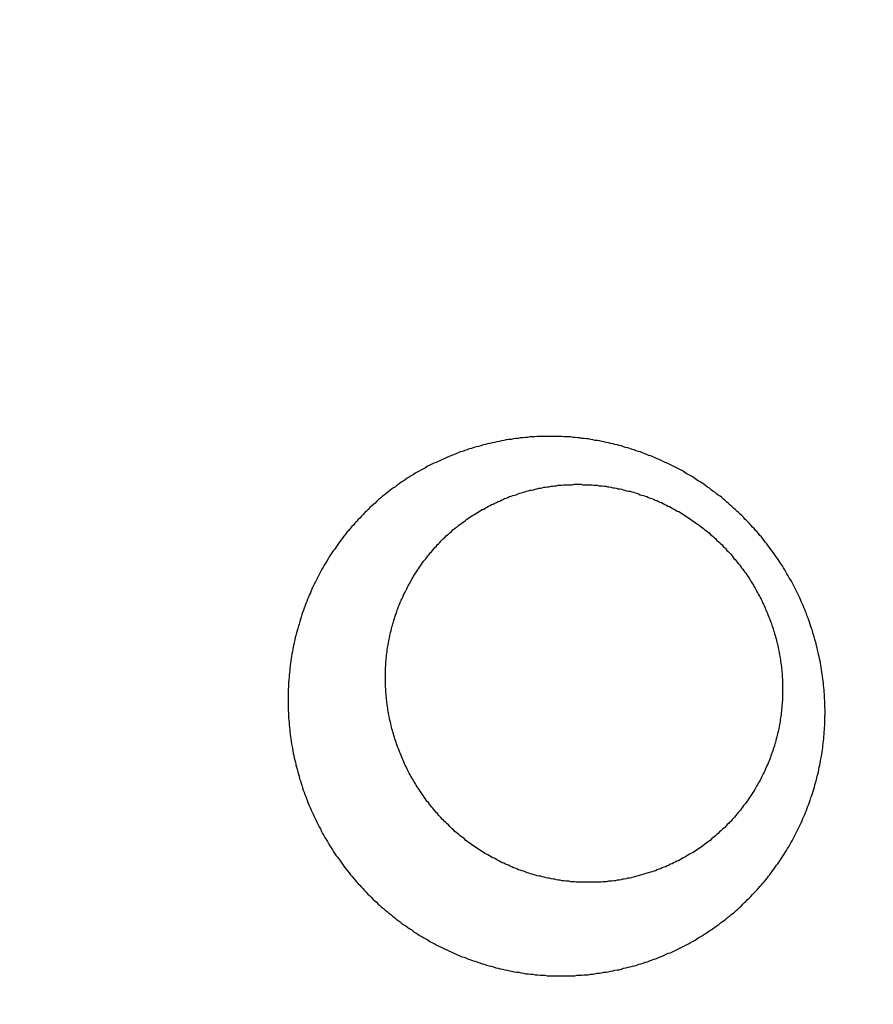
# Model space of a CAD drawing. Header units: millimetres. Extents: x 11979 to 23691, y 12825 to 41978.
# Tile 546 of 656: x 22049.4 to 22051.11, y 37966.32 to 37968.3. Entities that reach past the tile are written whole.
import ezdxf

# ---------------------------------------------------------------- set-up
doc = ezdxf.new("R2010")
doc.units = ezdxf.units.MM
for name, color, linetype in [('-LI-WIDOK', 2, 'Continuous'), ('-WYMIAR', 8, 'Continuous'), ('PROJEKTOWANE', 5, 'Continuous')]:
    doc.layers.add(name, color=color, linetype=linetype)
doc.styles.get("Standard").update_dxf_attribs({"font": 'arial.ttf'})
doc.dimstyles.new('CZA-KROPKA-50', dxfattribs={"dimtxt": 12, "dimasz": 1, "dimexe": 2, "dimexo": 25, "dimgap": 4, "dimtad": 1, "dimdec": 1, "dimrnd": 0.5, "dimzin": 9, "dimdsep": 46, "dimtxsty": 'Standard', "dimblk": 'CZA-KROPKA', "dimblk1": 'CZA-KROPKA', "dimblk2": 'CZA-KROPKA', "dimsah": 1, "dimcen": -20, "dimse1": 1, "dimse2": 1, "dimclrd": 8, "dimclre": 8, "dimclrt": 9, "dimadec": 0, "dimazin": 0, "dimtfac": 1, "dimtdec": 1, "dimtmove": 1, "dimatfit": 3, "dimldrblk": 'CZA-KROPKA', "dimfxl": 1, "dimtolj": 1, "dimtzin": 9, "dimarcsym": 0})

# ---------------------------------------------------------------- blocks, each defined once
blk = doc.blocks.new('CZA-KROPKA')
at = {"layer": '-WYMIAR', "linetype": 'ByBlock'}
for p, q in [((0, 10), (0, -10)), ((5, 0), (-5, 0))]:
    blk.add_line(p, q, dxfattribs=at)
at = {"layer": '-WYMIAR', "linetype": 'ByBlock', "const_width": 2.5}
blk.add_lwpolyline([(-1.25, 0, 1), (1.25, 0, 1)], format="xyb", close=True, dxfattribs=at)
blk = doc.blocks.new('*D1434')
at = {"layer": '-LI-WIDOK', "color": 8, "lineweight": -2}
blk.add_line((22263.2382, 39201.6492), (22263.2382, 37781.6492), dxfattribs=at)
at = {"layer": 'Defpoints', "color": 0}
for p in [(20999.741, 39202.6492), (22109.2678, 37780.6492), (22263.2382, 37780.6492)]:
    blk.add_point(p, dxfattribs=at)
at = {"layer": '-LI-WIDOK', "color": 8, "lineweight": -2}
for p, rotation in [((22263.2382, 39202.6492), 90), ((22263.2382, 37780.6492), 270)]:
    blk.add_blockref('CZA-KROPKA', p, dxfattribs=dict(at, rotation=rotation))
at = {"layer": '-LI-WIDOK', "color": 9, "insert": (22253.2136, 38491.6492), "char_height": 12, "attachment_point": 5, "rotation": 90}
blk.add_mtext('\\A1;1422', dxfattribs=at)
blk = doc.blocks.new('*D1455')
at = {"layer": '-LI-WIDOK', "color": 8, "lineweight": -2}
blk.add_line((20410.2678, 37626.682), (22108.2678, 37626.682), dxfattribs=at)
at = {"layer": 'Defpoints', "color": 0}
for p in [(20409.2678, 38054.6926), (22109.2678, 37730.6926), (22109.2678, 37626.682)]:
    blk.add_point(p, dxfattribs=at)
at = {"layer": '-LI-WIDOK', "color": 8, "lineweight": -2, "rotation": 180}
blk.add_blockref('CZA-KROPKA', (20409.2678, 37626.682), dxfattribs=at)
at = {"layer": '-LI-WIDOK', "color": 8, "lineweight": -2}
blk.add_blockref('CZA-KROPKA', (22109.2678, 37626.682), dxfattribs=at)
at = {"layer": '-LI-WIDOK', "color": 9, "insert": (21259.2678, 37636.8089), "char_height": 12, "attachment_point": 5}
blk.add_mtext('\\A1;1700', dxfattribs=at)
blk = doc.blocks.new('*D1456')
at = {"layer": '-LI-WIDOK', "color": 8, "lineweight": -2}
blk.add_line((19929.2678, 37596.4232), (22108.2678, 37596.4232), dxfattribs=at)
at = {"layer": 'Defpoints', "color": 0}
for p in [(19928.2678, 38054.6926), (22109.2678, 37730.6926), (22109.2678, 37596.4232)]:
    blk.add_point(p, dxfattribs=at)
at = {"layer": '-LI-WIDOK', "color": 8, "lineweight": -2, "rotation": 180}
blk.add_blockref('CZA-KROPKA', (19928.2678, 37596.4232), dxfattribs=at)
at = {"layer": '-LI-WIDOK', "color": 8, "lineweight": -2}
blk.add_blockref('CZA-KROPKA', (22109.2678, 37596.4232), dxfattribs=at)
at = {"layer": '-LI-WIDOK', "color": 9, "insert": (21018.7678, 37606.5501), "char_height": 12, "attachment_point": 5}
blk.add_mtext('\\A1;2181', dxfattribs=at)
blk = doc.blocks.new('Pisuar NOVA PRO ze zintegrowanym ceramicznym sitkiem')
for points in [[(0.027323, -0.207823, 0), (0.027323, -0.207778, 0), (0.027323, -0.207733, 0), (0.027323, -0.207688, 0), (0.027323, -0.207643, 0), (0.027323, -0.207598, 0), (0.027323, -0.207553, 0), (0.027333, -0.207508, 0), (0.027333, -0.207463, 0), (0.027333, -0.207418, 0), (0.027343, -0.207373, 0), (0.027343, -0.207328, 0), (0.027343, -0.207283, 0), (0.027353, -0.207238, 0), (0.027353, -0.207194, 0), (0.027363, -0.207149, 0), (0.027373, -0.207104, 0), (0.027373, -0.207059, 0), (0.027383, -0.207015, 0), (0.027393, -0.20697, 0), (0.027393, -0.206926, 0), (0.027403, -0.206881, 0), (0.027413, -0.206837, 0), (0.027423, -0.206792, 0), (0.027433, -0.206748, 0), (0.027443, -0.206704, 0), (0.027443, -0.20666, 0), (0.027453, -0.206616, 0), (0.027473, -0.206572, 0), (0.027483, -0.206528, 0), (0.027493, -0.206484, 0), (0.027503, -0.20644, 0), (0.027513, -0.206397, 0), (0.027523, -0.206353, 0), (0.027533, -0.20631, 0), (0.027553, -0.206267, 0), (0.027563, -0.206223, 0), (0.027573, -0.20618, 0), (0.027593, -0.206137, 0), (0.027603, -0.206095, 0), (0.027623, -0.206052, 0), (0.027633, -0.206009, 0), (0.027653, -0.205967, 0), (0.027663, -0.205924, 0), (0.027683, -0.205882, 0), (0.027703, -0.20584, 0), (0.027713, -0.205798, 0), (0.027733, -0.205757, 0), (0.027753, -0.205715, 0), (0.027773, -0.205674, 0), (0.027783, -0.205632, 0), (0.027803, -0.205591, 0), (0.027823, -0.20555, 0), (0.027843, -0.205509, 0), (0.027863, -0.205469, 0), (0.027883, -0.205428, 0), (0.027903, -0.205388, 0), (0.027923, -0.205348, 0), (0.027943, -0.205308, 0), (0.027963, -0.205268, 0), (0.027993, -0.205229, 0), (0.028013, -0.205189, 0), (0.028033, -0.20515, 0), (0.028053, -0.205111, 0), (0.028083, -0.205073, 0), (0.028103, -0.205034, 0), (0.028123, -0.204996, 0), (0.028153, -0.204958, 0), (0.028173, -0.20492, 0), (0.028203, -0.204882, 0), (0.028223, -0.204845, 0), (0.028253, -0.204807, 0), (0.028273, -0.20477, 0), (0.028303, -0.204733, 0), (0.028323, -0.204697, 0), (0.028353, -0.20466, 0), (0.028383, -0.204624, 0), (0.028413, -0.204588, 0), (0.028433, -0.204553, 0), (0.028463, -0.204517, 0), (0.028493, -0.204482, 0), (0.028523, -0.204447, 0), (0.028553, -0.204413, 0), (0.028573, -0.204378, 0), (0.028603, -0.204344, 0), (0.028633, -0.20431, 0), (0.028663, -0.204276, 0), (0.028693, -0.204243, 0), (0.028723, -0.20421, 0), (0.028763, -0.204177, 0), (0.028793, -0.204144, 0), (0.028823, -0.204112, 0), (0.028853, -0.20408, 0), (0.028883, -0.204048, 0), (0.028913, -0.204016, 0), (0.028953, -0.203985, 0), (0.028983, -0.203954, 0), (0.029013, -0.203923, 0), (0.029043, -0.203893, 0), (0.029083, -0.203863, 0), (0.029113, -0.203833, 0), (0.029153, -0.203803, 0), (0.029183, -0.203774, 0), (0.029213, -0.203745, 0), (0.029253, -0.203716, 0), (0.029283, -0.203688, 0), (0.029323, -0.20366, 0), (0.029353, -0.203632, 0), (0.029393, -0.203605, 0), (0.029433, -0.203578, 0), (0.029463, -0.203551, 0), (0.029503, -0.203524, 0), (0.029543, -0.203498, 0), (0.029573, -0.203472, 0), (0.029613, -0.203447, 0), (0.029653, -0.203421, 0), (0.029683, -0.203396, 0), (0.029723, -0.203372, 0), (0.029763, -0.203348, 0), (0.029803, -0.203324, 0), (0.029843, -0.2033, 0), (0.029883, -0.203277, 0), (0.029913, -0.203254, 0), (0.029953, -0.203231, 0), (0.029993, -0.203209, 0), (0.030033, -0.203187, 0), (0.030073, -0.203166, 0), (0.030113, -0.203144, 0), (0.030153, -0.203123, 0), (0.030193, -0.203103, 0), (0.030233, -0.203083, 0), (0.030273, -0.203063, 0), (0.030313, -0.203043, 0), (0.030353, -0.203024, 0), (0.030393, -0.203005, 0), (0.030443, -0.202986, 0), (0.030483, -0.202968, 0), (0.030523, -0.20295, 0), (0.030563, -0.202933, 0), (0.030603, -0.202916, 0), (0.030643, -0.202899, 0), (0.030693, -0.202883, 0), (0.030733, -0.202867, 0), (0.030773, -0.202851, 0), (0.030813, -0.202835, 0), (0.030853, -0.20282, 0), (0.030903, -0.202806, 0), (0.030943, -0.202792, 0), (0.030983, -0.202778, 0), (0.031033, -0.202764, 0), (0.031073, -0.202751, 0), (0.031113, -0.202738, 0), (0.031163, -0.202726, 0), (0.031203, -0.202713, 0), (0.031243, -0.202702, 0), (0.031293, -0.20269, 0), (0.031333, -0.202679, 0), (0.031373, -0.202669, 0), (0.031423, -0.202658, 0), (0.031463, -0.202649, 0), (0.031513, -0.202639, 0), (0.031553, -0.20263, 0), (0.031593, -0.202621, 0), (0.031643, -0.202613, 0), (0.031683, -0.202605, 0), (0.031733, -0.202597, 0), (0.031773, -0.20259, 0), (0.031823, -0.202583, 0), (0.031863, -0.202577, 0), (0.031903, -0.20257, 0), (0.031953, -0.202565, 0), (0.031993, -0.202559, 0), (0.032043, -0.202554, 0), (0.032083, -0.20255, 0), (0.032133, -0.202546, 0), (0.032173, -0.202542, 0), (0.032223, -0.202538, 0), (0.032263, -0.202535, 0), (0.032313, -0.202533, 0), (0.032353, -0.20253, 0), (0.032403, -0.202528, 0), (0.032443, -0.202527, 0), (0.032493, -0.202526, 0), (0.032533, -0.202525, 0), (0.032583, -0.202524, 0), (0.032623, -0.202524, 0), (0.032673, -0.202524, 0), (0.032713, -0.202525, 0), (0.032763, -0.202526, 0), (0.032803, -0.202528, 0), (0.032853, -0.202529, 0), (0.032893, -0.202532, 0), (0.032943, -0.202534, 0), (0.032983, -0.202537, 0), (0.033023, -0.20254, 0), (0.033073, -0.202544, 0), (0.033113, -0.202548, 0), (0.033163, -0.202552, 0), (0.033203, -0.202557, 0), (0.033253, -0.202562, 0), (0.033293, -0.202567, 0), (0.033343, -0.202573, 0), (0.033383, -0.20258, 0), (0.033433, -0.202586, 0), (0.033473, -0.202593, 0), (0.033523, -0.2026, 0), (0.033563, -0.202608, 0), (0.033603, -0.202616, 0), (0.033653, -0.202624, 0), (0.033693, -0.202633, 0), (0.033743, -0.202642, 0), (0.033783, -0.202652, 0), (0.033823, -0.202661, 0), (0.033873, -0.202672, 0), (0.033913, -0.202682, 0), (0.033953, -0.202693, 0), (0.034003, -0.202704, 0), (0.034043, -0.202716, 0), (0.034083, -0.202728, 0), (0.034133, -0.20274, 0), (0.034173, -0.202753, 0), (0.034213, -0.202766, 0), (0.034263, -0.202779, 0), (0.034303, -0.202793, 0), (0.034343, -0.202807, 0), (0.034383, -0.202821, 0), (0.034433, -0.202836, 0), (0.034473, -0.202851, 0), (0.034513, -0.202866, 0), (0.034553, -0.202882, 0), (0.034603, -0.202898, 0), (0.034643, -0.202915, 0), (0.034683, -0.202931, 0), (0.034723, -0.202948, 0), (0.034763, -0.202966, 0), (0.034803, -0.202984, 0), (0.034843, -0.203002, 0), (0.034883, -0.20302, 0), (0.034933, -0.203039, 0), (0.034973, -0.203058, 0), (0.035013, -0.203077, 0), (0.035053, -0.203097, 0), (0.035093, -0.203117, 0), (0.035133, -0.203137, 0), (0.035173, -0.203158, 0), (0.035213, -0.203179, 0), (0.035253, -0.2032, 0), (0.035293, -0.203222, 0), (0.035323, -0.203244, 0), (0.035363, -0.203266, 0), (0.035403, -0.203289, 0), (0.035443, -0.203312, 0), (0.035483, -0.203335, 0), (0.035523, -0.203358, 0), (0.035563, -0.203382, 0), (0.035593, -0.203406, 0), (0.035633, -0.203431, 0), (0.035673, -0.203455, 0), (0.035713, -0.20348, 0), (0.035743, -0.203506, 0), (0.035783, -0.203531, 0), (0.035823, -0.203557, 0), (0.035853, -0.203583, 0), (0.035893, -0.20361, 0), (0.035933, -0.203637, 0), (0.035963, -0.203664, 0), (0.036003, -0.203691, 0), (0.036033, -0.203719, 0), (0.036073, -0.203747, 0), (0.036103, -0.203775, 0), (0.036143, -0.203803, 0), (0.036173, -0.203832, 0), (0.036213, -0.203861, 0), (0.036243, -0.20389, 0), (0.036273, -0.20392, 0), (0.036313, -0.20395, 0), (0.036343, -0.20398, 0), (0.036373, -0.20401, 0), (0.036413, -0.204041, 0), (0.036443, -0.204072, 0), (0.036473, -0.204103, 0), (0.036503, -0.204134, 0), (0.036543, -0.204166, 0), (0.036573, -0.204198, 0), (0.036603, -0.20423, 0), (0.036633, -0.204262, 0), (0.036663, -0.204295, 0), (0.036693, -0.204328, 0), (0.036723, -0.204361, 0), (0.036753, -0.204394, 0), (0.036783, -0.204428, 0), (0.036813, -0.204462, 0), (0.036843, -0.204496, 0), (0.036873, -0.20453, 0), (0.036903, -0.204565, 0), (0.036933, -0.204599, 0), (0.036963, -0.204634, 0), (0.036983, -0.204669, 0), (0.037013, -0.204705, 0), (0.037043, -0.20474, 0), (0.037063, -0.204776, 0), (0.037093, -0.204812, 0), (0.037123, -0.204849, 0), (0.037143, -0.204885, 0), (0.037173, -0.204922, 0), (0.037203, -0.204959, 0), (0.037223, -0.204996, 0), (0.037253, -0.205033, 0), (0.037273, -0.205071, 0), (0.037293, -0.205108, 0), (0.037323, -0.205146, 0), (0.037343, -0.205184, 0), (0.037373, -0.205222, 0), (0.037393, -0.205261, 0), (0.037413, -0.205299, 0), (0.037433, -0.205338, 0), (0.037463, -0.205377, 0), (0.037483, -0.205416, 0), (0.037503, -0.205456, 0), (0.037523, -0.205495, 0), (0.037543, -0.205535, 0), (0.037563, -0.205575, 0), (0.037583, -0.205615, 0), (0.037603, -0.205655, 0), (0.037623, -0.205695, 0), (0.037643, -0.205736, 0), (0.037663, -0.205776, 0), (0.037683, -0.205817, 0), (0.037703, -0.205858, 0), (0.037713, -0.205899, 0), (0.037733, -0.20594, 0), (0.037753, -0.205982, 0), (0.037773, -0.206023, 0), (0.037783, -0.206065, 0), (0.037803, -0.206107, 0), (0.037813, -0.206149, 0), (0.037833, -0.206191, 0), (0.037853, -0.206233, 0), (0.037863, -0.206275, 0), (0.037873, -0.206318, 0), (0.037893, -0.20636, 0), (0.037903, -0.206403, 0), (0.037923, -0.206446, 0), (0.037933, -0.206489, 0), (0.037943, -0.206532, 0), (0.037953, -0.206575, 0), (0.037973, -0.206618, 0), (0.037983, -0.206661, 0), (0.037993, -0.206705, 0), (0.038003, -0.206748, 0), (0.038013, -0.206792, 0), (0.038023, -0.206836, 0), (0.038033, -0.206879, 0), (0.038043, -0.206923, 0), (0.038053, -0.206967, 0), (0.038063, -0.207011, 0), (0.038073, -0.207055, 0), (0.038083, -0.2071, 0), (0.038083, -0.207144, 0), (0.038093, -0.207188, 0), (0.038103, -0.207232, 0), (0.038113, -0.207277, 0), (0.038113, -0.207321, 0), (0.038123, -0.207366, 0), (0.038123, -0.20741, 0), (0.038133, -0.207455, 0), (0.038133, -0.2075, 0), (0.038143, -0.207545, 0), (0.038143, -0.207589, 0), (0.038153, -0.207634, 0), (0.038153, -0.207679, 0), (0.038153, -0.207724, 0), (0.038153, -0.207769, 0), (0.038163, -0.207814, 0), (0.038163, -0.207859, 0), (0.038163, -0.207904, 0), (0.038163, -0.207949, 0), (0.038163, -0.207994, 0), (0.038163, -0.208039, 0), (0.038163, -0.208084, 0), (0.038163, -0.208129, 0), (0.038163, -0.208174, 0), (0.038163, -0.208219, 0), (0.038163, -0.208264, 0)], [(0.037203, -0.207462, 0), (0.037203, -0.207427, 0), (0.037193, -0.207391, 0), (0.037193, -0.207356, 0), (0.037193, -0.20732, 0), (0.037193, -0.207284, 0), (0.037193, -0.207249, 0), (0.037193, -0.207213, 0), (0.037183, -0.207178, 0), (0.037183, -0.207142, 0), (0.037183, -0.207107, 0), (0.037173, -0.207071, 0), (0.037173, -0.207036, 0), (0.037173, -0.207001, 0), (0.037163, -0.206965, 0), (0.037163, -0.20693, 0), (0.037153, -0.206895, 0), (0.037153, -0.20686, 0), (0.037143, -0.206825, 0), (0.037133, -0.20679, 0), (0.037133, -0.206755, 0), (0.037123, -0.20672, 0), (0.037113, -0.206685, 0), (0.037113, -0.20665, 0), (0.037103, -0.206615, 0), (0.037093, -0.206581, 0), (0.037083, -0.206546, 0), (0.037073, -0.206512, 0), (0.037063, -0.206477, 0), (0.037063, -0.206443, 0), (0.037053, -0.206409, 0), (0.037043, -0.206374, 0), (0.037033, -0.20634, 0), (0.037023, -0.206306, 0), (0.037013, -0.206273, 0), (0.036993, -0.206239, 0), (0.036983, -0.206205, 0), (0.036973, -0.206171, 0), (0.036963, -0.206138, 0), (0.036953, -0.206105, 0), (0.036933, -0.206071, 0), (0.036923, -0.206038, 0), (0.036913, -0.206005, 0), (0.036903, -0.205972, 0), (0.036883, -0.205939, 0), (0.036873, -0.205907, 0), (0.036853, -0.205874, 0), (0.036843, -0.205842, 0), (0.036833, -0.205809, 0), (0.036813, -0.205777, 0), (0.036793, -0.205745, 0), (0.036783, -0.205713, 0), (0.036763, -0.205681, 0), (0.036753, -0.20565, 0), (0.036733, -0.205618, 0), (0.036713, -0.205587, 0), (0.036703, -0.205555, 0), (0.036683, -0.205524, 0), (0.036663, -0.205493, 0), (0.036653, -0.205463, 0), (0.036633, -0.205432, 0), (0.036613, -0.205401, 0), (0.036593, -0.205371, 0), (0.036573, -0.205341, 0), (0.036553, -0.205311, 0), (0.036533, -0.205281, 0), (0.036513, -0.205251, 0), (0.036493, -0.205222, 0), (0.036473, -0.205193, 0), (0.036453, -0.205163, 0), (0.036433, -0.205134, 0), (0.036413, -0.205106, 0), (0.036393, -0.205077, 0), (0.036373, -0.205049, 0), (0.036353, -0.20502, 0), (0.036333, -0.204992, 0), (0.036313, -0.204964, 0), (0.036283, -0.204937, 0), (0.036263, -0.204909, 0), (0.036243, -0.204882, 0), (0.036223, -0.204854, 0), (0.036193, -0.204827, 0), (0.036173, -0.204801, 0), (0.036153, -0.204774, 0), (0.036123, -0.204748, 0), (0.036103, -0.204722, 0), (0.036073, -0.204696, 0), (0.036053, -0.20467, 0), (0.036033, -0.204644, 0), (0.036003, -0.204619, 0), (0.035983, -0.204594, 0), (0.035953, -0.204569, 0), (0.035933, -0.204544, 0), (0.035903, -0.20452, 0), (0.035873, -0.204495, 0), (0.035853, -0.204471, 0), (0.035823, -0.204447, 0), (0.035803, -0.204424, 0), (0.035773, -0.2044, 0), (0.035743, -0.204377, 0), (0.035713, -0.204354, 0), (0.035693, -0.204331, 0), (0.035663, -0.204309, 0), (0.035633, -0.204287, 0), (0.035603, -0.204265, 0), (0.035583, -0.204243, 0), (0.035553, -0.204221, 0), (0.035523, -0.2042, 0), (0.035493, -0.204179, 0), (0.035463, -0.204158, 0), (0.035433, -0.204137, 0), (0.035413, -0.204117, 0), (0.035383, -0.204097, 0), (0.035353, -0.204077, 0), (0.035323, -0.204057, 0), (0.035293, -0.204038, 0), (0.035263, -0.204019, 0), (0.035233, -0.204, 0), (0.035203, -0.203981, 0), (0.035173, -0.203963, 0), (0.035143, -0.203945, 0), (0.035113, -0.203927, 0), (0.035073, -0.203909, 0), (0.035043, -0.203892, 0), (0.035013, -0.203875, 0), (0.034983, -0.203858, 0), (0.034953, -0.203842, 0), (0.034923, -0.203825, 0), (0.034893, -0.203809, 0), (0.034863, -0.203794, 0), (0.034823, -0.203778, 0), (0.034793, -0.203763, 0), (0.034763, -0.203748, 0), (0.034733, -0.203733, 0), (0.034693, -0.203719, 0), (0.034663, -0.203705, 0), (0.034633, -0.203691, 0), (0.034603, -0.203677, 0), (0.034563, -0.203664, 0), (0.034533, -0.203651, 0), (0.034503, -0.203638, 0), (0.034463, -0.203626, 0), (0.034433, -0.203614, 0), (0.034403, -0.203602, 0), (0.034363, -0.20359, 0), (0.034333, -0.203579, 0), (0.034303, -0.203568, 0), (0.034263, -0.203557, 0), (0.034233, -0.203547, 0), (0.034193, -0.203537, 0), (0.034163, -0.203527, 0), (0.034133, -0.203517, 0), (0.034093, -0.203508, 0), (0.034063, -0.203499, 0), (0.034023, -0.203491, 0), (0.033993, -0.203482, 0), (0.033953, -0.203474, 0), (0.033923, -0.203466, 0), (0.033883, -0.203459, 0), (0.033853, -0.203452, 0), (0.033813, -0.203445, 0), (0.033783, -0.203439, 0), (0.033743, -0.203433, 0), (0.033713, -0.203427, 0), (0.033673, -0.203421, 0), (0.033643, -0.203416, 0), (0.033603, -0.203411, 0), (0.033573, -0.203406, 0), (0.033533, -0.203402, 0), (0.033503, -0.203398, 0), (0.033463, -0.203395, 0), (0.033433, -0.203391, 0), (0.033393, -0.203388, 0), (0.033363, -0.203386, 0), (0.033323, -0.203383, 0), (0.033283, -0.203381, 0), (0.033253, -0.203379, 0), (0.033213, -0.203378, 0), (0.033183, -0.203377, 0), (0.033143, -0.203376, 0), (0.033113, -0.203376, 0), (0.033073, -0.203376, 0), (0.033033, -0.203376, 0), (0.033003, -0.203376, 0), (0.032963, -0.203377, 0), (0.032933, -0.203378, 0), (0.032893, -0.20338, 0), (0.032863, -0.203382, 0), (0.032823, -0.203384, 0), (0.032793, -0.203386, 0), (0.032753, -0.203389, 0), (0.032713, -0.203392, 0), (0.032683, -0.203396, 0), (0.032643, -0.203399, 0), (0.032613, -0.203403, 0), (0.032573, -0.203408, 0), (0.032543, -0.203412, 0), (0.032503, -0.203417, 0), (0.032473, -0.203423, 0), (0.032433, -0.203429, 0), (0.032403, -0.203435, 0), (0.032363, -0.203441, 0), (0.032333, -0.203448, 0), (0.032293, -0.203455, 0), (0.032263, -0.203462, 0), (0.032223, -0.203469, 0), (0.032193, -0.203477, 0), (0.032153, -0.203486, 0), (0.032123, -0.203494, 0), (0.032083, -0.203503, 0), (0.032053, -0.203513, 0), (0.032013, -0.203522, 0), (0.031983, -0.203532, 0), (0.031943, -0.203542, 0), (0.031913, -0.203553, 0), (0.031883, -0.203564, 0), (0.031843, -0.203575, 0), (0.031813, -0.203587, 0), (0.031783, -0.203599, 0), (0.031743, -0.203611, 0), (0.031713, -0.203623, 0), (0.031673, -0.203636, 0), (0.031643, -0.203649, 0), (0.031613, -0.203663, 0), (0.031573, -0.203676, 0), (0.031543, -0.203691, 0), (0.031513, -0.203705, 0), (0.031483, -0.20372, 0), (0.031443, -0.203735, 0), (0.031413, -0.20375, 0), (0.031383, -0.203766, 0), (0.031353, -0.203781, 0), (0.031313, -0.203798, 0), (0.031283, -0.203814, 0), (0.031253, -0.203831, 0), (0.031223, -0.203848, 0), (0.031193, -0.203865, 0), (0.031163, -0.203883, 0), (0.031133, -0.203901, 0), (0.031093, -0.203919, 0), (0.031063, -0.203938, 0), (0.031033, -0.203956, 0), (0.031003, -0.203975, 0), (0.030973, -0.203995, 0), (0.030943, -0.204014, 0), (0.030913, -0.204034, 0), (0.030883, -0.204055, 0), (0.030853, -0.204075, 0), (0.030823, -0.204096, 0), (0.030793, -0.204117, 0), (0.030773, -0.204138, 0), (0.030743, -0.20416, 0), (0.030713, -0.204181, 0), (0.030683, -0.204203, 0), (0.030653, -0.204226, 0), (0.030623, -0.204248, 0), (0.030603, -0.204271, 0), (0.030573, -0.204294, 0), (0.030543, -0.204317, 0), (0.030513, -0.204341, 0), (0.030493, -0.204365, 0), (0.030463, -0.204389, 0), (0.030433, -0.204413, 0), (0.030413, -0.204438, 0), (0.030383, -0.204463, 0), (0.030363, -0.204488, 0), (0.030333, -0.204513, 0), (0.030303, -0.204539, 0), (0.030283, -0.204564, 0), (0.030263, -0.20459, 0), (0.030233, -0.204617, 0), (0.030213, -0.204643, 0), (0.030183, -0.20467, 0), (0.030163, -0.204697, 0), (0.030133, -0.204724, 0), (0.030113, -0.204751, 0), (0.030093, -0.204779, 0), (0.030073, -0.204807, 0), (0.030043, -0.204835, 0), (0.030023, -0.204863, 0), (0.030003, -0.204892, 0), (0.029983, -0.20492, 0), (0.029963, -0.204949, 0), (0.029933, -0.204978, 0), (0.029913, -0.205008, 0), (0.029893, -0.205037, 0), (0.029873, -0.205067, 0), (0.029853, -0.205097, 0), (0.029833, -0.205127, 0), (0.029813, -0.205157, 0), (0.029793, -0.205188, 0), (0.029783, -0.205218, 0), (0.029763, -0.205249, 0), (0.029743, -0.20528, 0), (0.029723, -0.205311, 0), (0.029703, -0.205343, 0), (0.029693, -0.205374, 0), (0.029673, -0.205406, 0), (0.029653, -0.205438, 0), (0.029633, -0.20547, 0), (0.029623, -0.205502, 0), (0.029603, -0.205534, 0), (0.029593, -0.205567, 0), (0.029573, -0.205599, 0), (0.029563, -0.205632, 0), (0.029543, -0.205665, 0), (0.029533, -0.205698, 0), (0.029513, -0.205731, 0), (0.029503, -0.205764, 0), (0.029493, -0.205798, 0), (0.029473, -0.205831, 0), (0.029463, -0.205865, 0), (0.029453, -0.205899, 0), (0.029433, -0.205933, 0), (0.029423, -0.205967, 0), (0.029413, -0.206001, 0), (0.029403, -0.206035, 0), (0.029393, -0.206069, 0), (0.029383, -0.206104, 0), (0.029373, -0.206138, 0), (0.029363, -0.206173, 0), (0.029353, -0.206207, 0), (0.029343, -0.206242, 0), (0.029333, -0.206277, 0), (0.029323, -0.206312, 0), (0.029313, -0.206347, 0), (0.029303, -0.206382, 0), (0.029293, -0.206417, 0), (0.029283, -0.206452, 0), (0.029283, -0.206488, 0), (0.029273, -0.206523, 0), (0.029263, -0.206558, 0), (0.029263, -0.206594, 0), (0.029253, -0.206629, 0), (0.029243, -0.206665, 0), (0.029243, -0.206701, 0), (0.029233, -0.206736, 0), (0.029233, -0.206772, 0), (0.029223, -0.206808, 0), (0.029223, -0.206844, 0), (0.029223, -0.206879, 0), (0.029213, -0.206915, 0), (0.029213, -0.206951, 0), (0.029213, -0.206987, 0), (0.029203, -0.207023, 0), (0.029203, -0.207059, 0), (0.029203, -0.207095, 0), (0.029203, -0.207131, 0), (0.029203, -0.207167, 0), (0.029203, -0.207203, 0), (0.029203, -0.207239, 0), (0.029203, -0.207275, 0)], [(0.029203, -0.207275, 0), (0.029203, -0.207311, 0), (0.029203, -0.207347, 0), (0.029203, -0.207383, 0), (0.029203, -0.207419, 0), (0.029203, -0.207455, 0), (0.029203, -0.207491, 0), (0.029203, -0.207527, 0), (0.029213, -0.207562, 0), (0.029213, -0.207598, 0), (0.029213, -0.207634, 0), (0.029223, -0.20767, 0), (0.029223, -0.207706, 0), (0.029223, -0.207742, 0), (0.029233, -0.207777, 0), (0.029233, -0.207813, 0), (0.029243, -0.207849, 0), (0.029243, -0.207884, 0), (0.029253, -0.20792, 0), (0.029263, -0.207955, 0), (0.029263, -0.207991, 0), (0.029273, -0.208026, 0), (0.029283, -0.208061, 0), (0.029283, -0.208097, 0), (0.029293, -0.208132, 0), (0.029303, -0.208167, 0), (0.029313, -0.208202, 0), (0.029323, -0.208237, 0), (0.029323, -0.208272, 0), (0.029333, -0.208307, 0), (0.029343, -0.208341, 0), (0.029353, -0.208376, 0), (0.029363, -0.20841, 0), (0.029373, -0.208445, 0), (0.029383, -0.208479, 0), (0.029393, -0.208513, 0), (0.029413, -0.208548, 0), (0.029423, -0.208582, 0), (0.029433, -0.208616, 0), (0.029443, -0.208649, 0), (0.029453, -0.208683, 0), (0.029473, -0.208717, 0), (0.029483, -0.20875, 0), (0.029493, -0.208784, 0), (0.029513, -0.208817, 0), (0.029523, -0.20885, 0), (0.029543, -0.208883, 0), (0.029553, -0.208916, 0), (0.029563, -0.208949, 0), (0.029583, -0.208981, 0), (0.029593, -0.209014, 0), (0.029613, -0.209046, 0), (0.029633, -0.209078, 0), (0.029643, -0.20911, 0), (0.029663, -0.209142, 0), (0.029683, -0.209174, 0), (0.029693, -0.209205, 0), (0.029713, -0.209237, 0), (0.029733, -0.209268, 0), (0.029753, -0.209299, 0), (0.029763, -0.20933, 0), (0.029783, -0.209361, 0), (0.029803, -0.209391, 0), (0.029823, -0.209422, 0), (0.029843, -0.209452, 0), (0.029863, -0.209482, 0), (0.029883, -0.209512, 0), (0.029903, -0.209541, 0), (0.029923, -0.209571, 0), (0.029943, -0.2096, 0), (0.029963, -0.209629, 0), (0.029983, -0.209658, 0), (0.030003, -0.209687, 0), (0.030023, -0.209716, 0), (0.030043, -0.209744, 0), (0.030073, -0.209772, 0), (0.030093, -0.2098, 0), (0.030113, -0.209828, 0), (0.030133, -0.209855, 0), (0.030163, -0.209883, 0), (0.030183, -0.20991, 0), (0.030203, -0.209937, 0), (0.030223, -0.209963, 0), (0.030253, -0.20999, 0), (0.030273, -0.210016, 0), (0.030303, -0.210042, 0), (0.030323, -0.210068, 0), (0.030353, -0.210094, 0), (0.030373, -0.210119, 0), (0.030403, -0.210145, 0), (0.030423, -0.21017, 0), (0.030453, -0.210194, 0), (0.030473, -0.210219, 0), (0.030503, -0.210243, 0), (0.030523, -0.210267, 0), (0.030553, -0.210291, 0), (0.030583, -0.210315, 0), (0.030603, -0.210338, 0), (0.030633, -0.210362, 0), (0.030663, -0.210385, 0), (0.030693, -0.210407, 0), (0.030713, -0.21043, 0), (0.030743, -0.210452, 0), (0.030773, -0.210474, 0), (0.030803, -0.210496, 0), (0.030823, -0.210518, 0), (0.030853, -0.210539, 0), (0.030883, -0.21056, 0), (0.030913, -0.210581, 0), (0.030943, -0.210601, 0), (0.030973, -0.210622, 0), (0.031003, -0.210642, 0), (0.031033, -0.210662, 0), (0.031063, -0.210681, 0), (0.031093, -0.210701, 0), (0.031123, -0.21072, 0), (0.031153, -0.210739, 0), (0.031183, -0.210757, 0), (0.031213, -0.210775, 0), (0.031243, -0.210794, 0), (0.031273, -0.210811, 0), (0.031303, -0.210829, 0), (0.031333, -0.210846, 0), (0.031363, -0.210863, 0), (0.031393, -0.21088, 0), (0.031423, -0.210896, 0), (0.031463, -0.210913, 0), (0.031493, -0.210929, 0), (0.031523, -0.210944, 0), (0.031553, -0.21096, 0), (0.031583, -0.210975, 0), (0.031623, -0.21099, 0), (0.031653, -0.211004, 0), (0.031683, -0.211019, 0), (0.031713, -0.211033, 0), (0.031753, -0.211046, 0), (0.031783, -0.21106, 0), (0.031813, -0.211073, 0), (0.031853, -0.211086, 0), (0.031883, -0.211099, 0), (0.031913, -0.211111, 0), (0.031953, -0.211123, 0), (0.031983, -0.211135, 0), (0.032013, -0.211146, 0), (0.032053, -0.211157, 0), (0.032083, -0.211168, 0), (0.032113, -0.211179, 0), (0.032153, -0.211189, 0), (0.032183, -0.211199, 0), (0.032223, -0.211209, 0), (0.032253, -0.211219, 0), (0.032283, -0.211228, 0), (0.032323, -0.211237, 0), (0.032353, -0.211245, 0), (0.032393, -0.211253, 0), (0.032423, -0.211261, 0), (0.032463, -0.211269, 0), (0.032493, -0.211276, 0), (0.032533, -0.211284, 0), (0.032563, -0.21129, 0), (0.032603, -0.211297, 0), (0.032633, -0.211303, 0), (0.032673, -0.211309, 0), (0.032703, -0.211314, 0), (0.032743, -0.21132, 0), (0.032773, -0.211325, 0), (0.032813, -0.211329, 0), (0.032843, -0.211334, 0), (0.032883, -0.211338, 0), (0.032913, -0.211341, 0), (0.032953, -0.211345, 0), (0.032983, -0.211348, 0), (0.033023, -0.211351, 0), (0.033063, -0.211353, 0), (0.033093, -0.211355, 0), (0.033133, -0.211357, 0), (0.033163, -0.211358, 0), (0.033203, -0.21136, 0), (0.033233, -0.211361, 0), (0.033273, -0.211361, 0), (0.033303, -0.211361, 0), (0.033343, -0.211361, 0), (0.033383, -0.211361, 0), (0.033413, -0.21136, 0), (0.033453, -0.211359, 0), (0.033483, -0.211358, 0), (0.033523, -0.211356, 0), (0.033553, -0.211354, 0), (0.033593, -0.211352, 0), (0.033623, -0.21135, 0), (0.033663, -0.211347, 0), (0.033703, -0.211343, 0), (0.033733, -0.21134, 0), (0.033773, -0.211336, 0), (0.033803, -0.211332, 0), (0.033843, -0.211327, 0), (0.033873, -0.211322, 0), (0.033913, -0.211317, 0), (0.033943, -0.211312, 0), (0.033983, -0.211306, 0), (0.034013, -0.2113, 0), (0.034053, -0.211293, 0), (0.034083, -0.211286, 0), (0.034123, -0.211279, 0), (0.034153, -0.211272, 0), (0.034193, -0.211264, 0), (0.034223, -0.211256, 0), (0.034263, -0.211247, 0), (0.034293, -0.211239, 0), (0.034333, -0.211229, 0), (0.034363, -0.21122, 0), (0.034403, -0.21121, 0), (0.034433, -0.2112, 0), (0.034473, -0.21119, 0), (0.034503, -0.211179, 0), (0.034533, -0.211168, 0), (0.034573, -0.211157, 0), (0.034603, -0.211145, 0), (0.034643, -0.211133, 0), (0.034673, -0.211121, 0), (0.034703, -0.211108, 0), (0.034743, -0.211095, 0), (0.034773, -0.211082, 0), (0.034803, -0.211069, 0), (0.034843, -0.211055, 0), (0.034873, -0.211041, 0), (0.034903, -0.211026, 0), (0.034933, -0.211011, 0), (0.034973, -0.210996, 0), (0.035003, -0.210981, 0), (0.035033, -0.210965, 0), (0.035063, -0.210949, 0), (0.035103, -0.210933, 0), (0.035133, -0.210917, 0), (0.035163, -0.2109, 0), (0.035193, -0.210883, 0), (0.035223, -0.210865, 0), (0.035253, -0.210848, 0), (0.035293, -0.21083, 0), (0.035323, -0.210812, 0), (0.035353, -0.210793, 0), (0.035383, -0.210774, 0), (0.035413, -0.210755, 0), (0.035443, -0.210736, 0), (0.035473, -0.210716, 0), (0.035503, -0.210696, 0), (0.035533, -0.210676, 0), (0.035563, -0.210656, 0), (0.035593, -0.210635, 0), (0.035623, -0.210614, 0), (0.035653, -0.210593, 0), (0.035683, -0.210571, 0), (0.035703, -0.210549, 0), (0.035733, -0.210527, 0), (0.035763, -0.210505, 0), (0.035793, -0.210482, 0), (0.035823, -0.210459, 0), (0.035843, -0.210436, 0), (0.035873, -0.210413, 0), (0.035903, -0.210389, 0), (0.035933, -0.210365, 0), (0.035953, -0.210341, 0), (0.035983, -0.210317, 0), (0.036003, -0.210292, 0), (0.036033, -0.210267, 0), (0.036063, -0.210242, 0), (0.036083, -0.210217, 0), (0.036113, -0.210191, 0), (0.036133, -0.210165, 0), (0.036163, -0.210139, 0), (0.036183, -0.210113, 0), (0.036203, -0.210086, 0), (0.036233, -0.21006, 0), (0.036253, -0.210033, 0), (0.036283, -0.210005, 0), (0.036303, -0.209978, 0), (0.036323, -0.20995, 0), (0.036343, -0.209922, 0), (0.036373, -0.209894, 0), (0.036393, -0.209866, 0), (0.036413, -0.209837, 0), (0.036433, -0.209808, 0), (0.036453, -0.209779, 0), (0.036473, -0.20975, 0), (0.036503, -0.209721, 0), (0.036523, -0.209691, 0), (0.036543, -0.209661, 0), (0.036563, -0.209631, 0), (0.036583, -0.209601, 0), (0.036593, -0.209571, 0), (0.036613, -0.20954, 0), (0.036633, -0.20951, 0), (0.036653, -0.209479, 0), (0.036673, -0.209448, 0), (0.036693, -0.209417, 0), (0.036703, -0.209385, 0), (0.036723, -0.209354, 0), (0.036743, -0.209322, 0), (0.036763, -0.20929, 0), (0.036773, -0.209258, 0), (0.036793, -0.209226, 0), (0.036803, -0.209194, 0), (0.036823, -0.209161, 0), (0.036833, -0.209129, 0), (0.036853, -0.209096, 0), (0.036863, -0.209063, 0), (0.036883, -0.20903, 0), (0.036893, -0.208997, 0), (0.036913, -0.208964, 0), (0.036923, -0.208931, 0), (0.036933, -0.208897, 0), (0.036953, -0.208864, 0), (0.036963, -0.20883, 0), (0.036973, -0.208796, 0), (0.036983, -0.208763, 0), (0.036993, -0.208729, 0), (0.037013, -0.208695, 0), (0.037023, -0.20866, 0), (0.037033, -0.208626, 0), (0.037043, -0.208592, 0), (0.037053, -0.208557, 0), (0.037063, -0.208523, 0), (0.037073, -0.208488, 0), (0.037083, -0.208453, 0), (0.037083, -0.208419, 0), (0.037093, -0.208384, 0), (0.037103, -0.208349, 0), (0.037113, -0.208314, 0), (0.037123, -0.208279, 0), (0.037123, -0.208244, 0), (0.037133, -0.208209, 0), (0.037143, -0.208173, 0), (0.037143, -0.208138, 0), (0.037153, -0.208103, 0), (0.037153, -0.208068, 0), (0.037163, -0.208032, 0), (0.037163, -0.207997, 0), (0.037173, -0.207961, 0), (0.037173, -0.207926, 0), (0.037183, -0.20789, 0), (0.037183, -0.207855, 0), (0.037183, -0.207819, 0), (0.037193, -0.207783, 0), (0.037193, -0.207748, 0), (0.037193, -0.207712, 0), (0.037193, -0.207676, 0), (0.037193, -0.207641, 0), (0.037193, -0.207605, 0), (0.037203, -0.207569, 0), (0.037203, -0.207534, 0), (0.037203, -0.207498, 0), (0.037203, -0.207462, 0)], [(0.038163, -0.208264, 0), (0.038163, -0.208312, 0), (0.038153, -0.208359, 0), (0.038153, -0.208407, 0), (0.038153, -0.208455, 0), (0.038143, -0.208502, 0), (0.038143, -0.20855, 0), (0.038133, -0.208598, 0), (0.038133, -0.208645, 0), (0.038123, -0.208693, 0), (0.038123, -0.20874, 0), (0.038113, -0.208788, 0), (0.038103, -0.208835, 0), (0.038103, -0.208883, 0), (0.038093, -0.20893, 0), (0.038083, -0.208977, 0), (0.038073, -0.209024, 0), (0.038063, -0.209071, 0), (0.038053, -0.209118, 0), (0.038043, -0.209165, 0), (0.038033, -0.209212, 0), (0.038023, -0.209259, 0), (0.038013, -0.209305, 0), (0.038003, -0.209352, 0), (0.037993, -0.209398, 0), (0.037973, -0.209445, 0), (0.037963, -0.209491, 0), (0.037953, -0.209537, 0), (0.037943, -0.209583, 0), (0.037923, -0.209629, 0), (0.037913, -0.209674, 0), (0.037893, -0.20972, 0), (0.037883, -0.209765, 0), (0.037863, -0.209811, 0), (0.037853, -0.209856, 0), (0.037833, -0.209901, 0), (0.037813, -0.209945, 0), (0.037793, -0.20999, 0), (0.037783, -0.210035, 0), (0.037763, -0.210079, 0), (0.037743, -0.210123, 0), (0.037723, -0.210167, 0), (0.037703, -0.210211, 0), (0.037683, -0.210255, 0), (0.037663, -0.210298, 0), (0.037643, -0.210341, 0), (0.037623, -0.210384, 0), (0.037603, -0.210427, 0), (0.037583, -0.21047, 0), (0.037563, -0.210512, 0), (0.037533, -0.210554, 0), (0.037513, -0.210596, 0), (0.037493, -0.210638, 0), (0.037463, -0.21068, 0), (0.037443, -0.210721, 0), (0.037423, -0.210762, 0), (0.037393, -0.210803, 0), (0.037373, -0.210844, 0), (0.037343, -0.210884, 0), (0.037323, -0.210924, 0), (0.037293, -0.210964, 0), (0.037263, -0.211004, 0), (0.037243, -0.211043, 0), (0.037213, -0.211083, 0), (0.037183, -0.211122, 0), (0.037153, -0.21116, 0), (0.037133, -0.211199, 0), (0.037103, -0.211237, 0), (0.037073, -0.211275, 0), (0.037043, -0.211312, 0), (0.037013, -0.21135, 0), (0.036983, -0.211387, 0), (0.036953, -0.211424, 0), (0.036923, -0.21146, 0), (0.036893, -0.211496, 0), (0.036863, -0.211532, 0), (0.036823, -0.211568, 0), (0.036793, -0.211603, 0), (0.036763, -0.211638, 0), (0.036733, -0.211673, 0), (0.036693, -0.211707, 0), (0.036663, -0.211742, 0), (0.036633, -0.211775, 0), (0.036593, -0.211809, 0), (0.036563, -0.211842, 0), (0.036523, -0.211875, 0), (0.036493, -0.211908, 0), (0.036453, -0.21194, 0), (0.036423, -0.211972, 0), (0.036383, -0.212004, 0), (0.036353, -0.212035, 0), (0.036313, -0.212066, 0), (0.036273, -0.212096, 0), (0.036243, -0.212127, 0), (0.036203, -0.212157, 0), (0.036163, -0.212186, 0), (0.036133, -0.212215, 0), (0.036093, -0.212244, 0), (0.036053, -0.212273, 0), (0.036013, -0.212301, 0), (0.035973, -0.212329, 0), (0.035933, -0.212356, 0), (0.035893, -0.212384, 0), (0.035863, -0.21241, 0), (0.035823, -0.212437, 0), (0.035783, -0.212463, 0), (0.035743, -0.212489, 0), (0.035703, -0.212514, 0), (0.035653, -0.212539, 0), (0.035613, -0.212564, 0), (0.035573, -0.212588, 0), (0.035533, -0.212612, 0), (0.035493, -0.212635, 0), (0.035453, -0.212658, 0), (0.035413, -0.212681, 0), (0.035363, -0.212704, 0), (0.035323, -0.212726, 0), (0.035283, -0.212747, 0), (0.035243, -0.212768, 0), (0.035193, -0.212789, 0), (0.035153, -0.21281, 0), (0.035113, -0.21283, 0), (0.035063, -0.21285, 0), (0.035023, -0.212869, 0), (0.034983, -0.212888, 0), (0.034933, -0.212906, 0), (0.034893, -0.212924, 0), (0.034843, -0.212942, 0), (0.034803, -0.212959, 0), (0.034763, -0.212976, 0), (0.034713, -0.212993, 0), (0.034673, -0.213009, 0), (0.034623, -0.213025, 0), (0.034583, -0.21304, 0), (0.034533, -0.213055, 0), (0.034493, -0.213069, 0), (0.034443, -0.213083, 0), (0.034393, -0.213097, 0), (0.034353, -0.21311, 0), (0.034303, -0.213123, 0), (0.034263, -0.213136, 0), (0.034213, -0.213148, 0), (0.034163, -0.213159, 0), (0.034123, -0.213171, 0), (0.034073, -0.213181, 0), (0.034023, -0.213192, 0), (0.033983, -0.213202, 0), (0.033933, -0.213211, 0), (0.033883, -0.213221, 0), (0.033843, -0.213229, 0), (0.033793, -0.213238, 0), (0.033743, -0.213246, 0), (0.033703, -0.213253, 0), (0.033653, -0.21326, 0), (0.033603, -0.213267, 0), (0.033553, -0.213273, 0), (0.033513, -0.213279, 0), (0.033463, -0.213284, 0), (0.033413, -0.213289, 0), (0.033363, -0.213294, 0), (0.033323, -0.213298, 0), (0.033273, -0.213302, 0), (0.033223, -0.213305, 0), (0.033173, -0.213308, 0), (0.033133, -0.213311, 0), (0.033083, -0.213313, 0), (0.033033, -0.213315, 0), (0.032983, -0.213316, 0), (0.032933, -0.213317, 0), (0.032893, -0.213317, 0), (0.032843, -0.213317, 0), (0.032793, -0.213317, 0), (0.032743, -0.213316, 0), (0.032703, -0.213315, 0), (0.032653, -0.213313, 0), (0.032603, -0.213311, 0), (0.032553, -0.213308, 0), (0.032503, -0.213305, 0), (0.032463, -0.213302, 0), (0.032413, -0.213298, 0), (0.032363, -0.213294, 0), (0.032313, -0.213289, 0), (0.032273, -0.213284, 0), (0.032223, -0.213279, 0), (0.032173, -0.213273, 0), (0.032123, -0.213267, 0), (0.032083, -0.21326, 0), (0.032033, -0.213253, 0), (0.031983, -0.213245, 0), (0.031933, -0.213237, 0), (0.031893, -0.213229, 0), (0.031843, -0.21322, 0), (0.031793, -0.213211, 0), (0.031753, -0.213201, 0), (0.031703, -0.213191, 0), (0.031653, -0.213181, 0), (0.031613, -0.21317, 0), (0.031563, -0.213159, 0), (0.031513, -0.213148, 0), (0.031473, -0.213136, 0), (0.031423, -0.213123, 0), (0.031373, -0.21311, 0), (0.031333, -0.213097, 0), (0.031283, -0.213084, 0), (0.031243, -0.21307, 0), (0.031193, -0.213056, 0), (0.031153, -0.213041, 0), (0.031103, -0.213026, 0), (0.031053, -0.21301, 0), (0.031013, -0.212994, 0), (0.030963, -0.212978, 0), (0.030923, -0.212962, 0), (0.030883, -0.212945, 0), (0.030833, -0.212927, 0), (0.030793, -0.21291, 0), (0.030743, -0.212891, 0), (0.030703, -0.212873, 0), (0.030653, -0.212854, 0), (0.030613, -0.212835, 0), (0.030573, -0.212815, 0), (0.030523, -0.212795, 0), (0.030483, -0.212775, 0), (0.030443, -0.212754, 0), (0.030393, -0.212733, 0), (0.030353, -0.212712, 0), (0.030313, -0.21269, 0), (0.030273, -0.212668, 0), (0.030223, -0.212645, 0), (0.030183, -0.212622, 0), (0.030143, -0.212599, 0), (0.030103, -0.212576, 0), (0.030063, -0.212552, 0), (0.030023, -0.212527, 0), (0.029983, -0.212503, 0), (0.029933, -0.212478, 0), (0.029893, -0.212452, 0), (0.029853, -0.212427, 0), (0.029813, -0.212401, 0), (0.029773, -0.212374, 0), (0.029733, -0.212348, 0), (0.029703, -0.212321, 0), (0.029663, -0.212293, 0), (0.029623, -0.212265, 0), (0.029583, -0.212237, 0), (0.029543, -0.212209, 0), (0.029503, -0.21218, 0), (0.029463, -0.212151, 0), (0.029433, -0.212122, 0), (0.029393, -0.212092, 0), (0.029353, -0.212062, 0), (0.029323, -0.212032, 0), (0.029283, -0.212002, 0), (0.029243, -0.211971, 0), (0.029213, -0.21194, 0), (0.029173, -0.211908, 0), (0.029143, -0.211876, 0), (0.029103, -0.211844, 0), (0.029073, -0.211812, 0), (0.029033, -0.211779, 0), (0.029003, -0.211746, 0), (0.028963, -0.211713, 0), (0.028933, -0.211679, 0), (0.028903, -0.211645, 0), (0.028863, -0.211611, 0), (0.028833, -0.211577, 0), (0.028803, -0.211542, 0), (0.028763, -0.211507, 0), (0.028733, -0.211472, 0), (0.028703, -0.211436, 0), (0.028673, -0.2114, 0), (0.028643, -0.211364, 0), (0.028613, -0.211328, 0), (0.028583, -0.211291, 0), (0.028553, -0.211254, 0), (0.028523, -0.211217, 0), (0.028493, -0.21118, 0), (0.028463, -0.211142, 0), (0.028433, -0.211104, 0), (0.028403, -0.211066, 0), (0.028373, -0.211028, 0), (0.028343, -0.210989, 0), (0.028323, -0.21095, 0), (0.028293, -0.210911, 0), (0.028263, -0.210872, 0), (0.028243, -0.210832, 0), (0.028213, -0.210793, 0), (0.028183, -0.210753, 0), (0.028163, -0.210712, 0), (0.028133, -0.210672, 0), (0.028113, -0.210631, 0), (0.028083, -0.21059, 0), (0.028063, -0.210549, 0), (0.028043, -0.210508, 0), (0.028013, -0.210466, 0), (0.027993, -0.210425, 0), (0.027973, -0.210383, 0), (0.027943, -0.210341, 0), (0.027923, -0.210299, 0), (0.027903, -0.210256, 0), (0.027883, -0.210213, 0), (0.027863, -0.210171, 0), (0.027843, -0.210128, 0), (0.027823, -0.210084, 0), (0.027803, -0.210041, 0), (0.027783, -0.209998, 0), (0.027763, -0.209954, 0), (0.027743, -0.20991, 0), (0.027723, -0.209866, 0), (0.027703, -0.209822, 0), (0.027693, -0.209778, 0), (0.027673, -0.209733, 0), (0.027653, -0.209689, 0), (0.027643, -0.209644, 0), (0.027623, -0.209599, 0), (0.027613, -0.209554, 0), (0.027593, -0.209509, 0), (0.027583, -0.209464, 0), (0.027563, -0.209418, 0), (0.027553, -0.209373, 0), (0.027533, -0.209327, 0), (0.027523, -0.209281, 0), (0.027513, -0.209235, 0), (0.027503, -0.209189, 0), (0.027483, -0.209143, 0), (0.027473, -0.209097, 0), (0.027463, -0.209051, 0), (0.027453, -0.209004, 0), (0.027443, -0.208958, 0), (0.027433, -0.208911, 0), (0.027423, -0.208865, 0), (0.027413, -0.208818, 0), (0.027403, -0.208771, 0), (0.027393, -0.208724, 0), (0.027393, -0.208677, 0), (0.027383, -0.20863, 0), (0.027373, -0.208583, 0), (0.027363, -0.208536, 0), (0.027363, -0.208489, 0), (0.027353, -0.208441, 0), (0.027353, -0.208394, 0), (0.027343, -0.208347, 0), (0.027343, -0.208299, 0), (0.027333, -0.208252, 0), (0.027333, -0.208204, 0), (0.027333, -0.208157, 0), (0.027323, -0.208109, 0), (0.027323, -0.208061, 0), (0.027323, -0.208014, 0), (0.027323, -0.207966, 0), (0.027323, -0.207918, 0), (0.027323, -0.20787, 0), (0.027323, -0.207823, 0)]]:
    blk.add_polyline3d(points)

msp = doc.modelspace()

# ---------------------------------------------------------------- block references
at = {"layer": 'PROJEKTOWANE', "xscale": -100, "yscale": 100, "zscale": 100, "rotation": 270.0000000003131}
msp.add_blockref('Pisuar NOVA PRO ze zintegrowanym ceramicznym sitkiem', (22071.2678, 37963.6489), dxfattribs=at)

# ---------------------------------------------------------------- dimensions: what is measured, and where the dimension line sits
at = {"layer": '-LI-WIDOK'}
dim = msp.add_linear_dim(base=(22263.2382, 37780.6492), p1=(20999.741, 39202.6492), p2=(22109.2678, 37780.6492), angle=90, dimstyle='CZA-KROPKA-50', override={"dimfxl": 0, "dimfxlon": 1}, dxfattribs=at)
dim.commit()
dim.dimension.update_dxf_attribs({"geometry": '*D1434', "text_midpoint": (22253.2136, 38491.6492)})
for base, p1, picture, middle in [((22109.2678, 37596.4232), (19928.2678, 38054.6926), '*D1456', (21018.7678, 37606.5501)), ((22109.2678, 37626.682), (20409.2678, 38054.6926), '*D1455', (21259.2678, 37636.8089))]:
    dim = msp.add_linear_dim(base=base, p1=p1, p2=(22109.2678, 37730.6926), dimstyle='CZA-KROPKA-50', override={"dimfxl": 0, "dimfxlon": 1}, dxfattribs=at)
    dim.commit()
    dim.dimension.update_dxf_attribs({"geometry": picture, "text_midpoint": middle})

doc.saveas('drawing.dxf')
